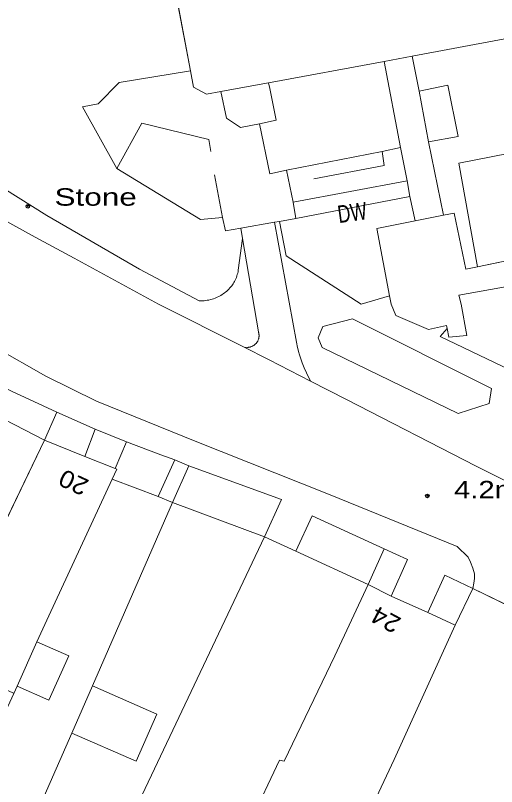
# Model space of a CAD drawing. Extents: x 528790 to 529292, y 179350 to 179856.
# Drawn here: x 529197.1 to 529238.4, y 179458.5 to 179524.8 of the extents above; entities that cross this region are included whole.
import ezdxf

# ---------------------------------------------------------------- set-up
doc = ezdxf.new("R2010")
doc.units = 0
doc.header["$LTSCALE"] = 0.6
doc.header["$PDMODE"] = 32
doc.header["$PDSIZE"] = 0.3
doc.layers.add('1', color=7, linetype='Continuous', lineweight=13)
doc.layers.add('2', color=7, linetype='Continuous', lineweight=13)
doc.layers.add('3', color=7, linetype='Continuous')
doc.layers.add('5', color=7, linetype='Continuous')

msp = doc.modelspace()

# ---------------------------------------------------------------- linework, layer by layer
at = {"layer": '1'}
for points in [[(529231.2, 179521.3), (529246.2, 179524.1), (529247.25, 179525.9), (529242.5, 179550.7), (529241.05, 179551.9), (529230.45, 179549.9), (529218.75, 179547.6), (529208.5, 179545.65), (529207.5, 179544.55), (529209.8, 179532.4), (529212.15, 179520.05), (529212.4, 179518.65), (529213.5, 179518.05), (529214.748, 179518.273), (529217.4, 179518.75), (529218.844, 179519.016), (529228.8, 179520.85)], [(529233.9, 179507.65), (529232.6, 179513.95), (529231.8, 179518.3), (529231.2, 179521.3), (529228.8, 179520.85), (529230.2, 179513.45), (529230.75, 179510.6), (529231, 179509.25), (529231.45, 179507.15)], [(529233.9, 179507.65), (529232.6, 179513.95), (529231.8, 179518.3), (529231.2, 179521.3), (529228.8, 179520.85), (529230.2, 179513.45), (529230.75, 179510.6), (529231, 179509.25), (529231.45, 179507.15)], [(529220.4, 179511.5), (529228.6, 179513.1), (529230.2, 179513.45), (529228.8, 179520.85), (529218.844, 179519.016), (529218.947, 179518.512), (529219.505, 179515.791), (529218.068, 179515.498), (529218.95, 179511.2)], [(529212.4, 179518.65), (529212.15, 179520.05), (529206, 179519.05), (529204.2, 179517.2), (529202.85, 179516.95), (529205.8, 179511.65), (529213, 179507.25), (529214.9, 179507.45), (529215.15, 179506.3), (529216.458, 179506.525), (529219.363, 179507.025), (529219.8, 179507.1), (529221.2, 179507.35), (529220.95, 179508.75), (529220.4, 179511.5), (529218.95, 179511.2), (529218.068, 179515.498), (529216.427, 179515.164), (529215.222, 179515.963), (529214.748, 179518.273), (529213.5, 179518.05)], [(529218.068, 179515.498), (529219.505, 179515.791), (529218.947, 179518.512), (529218.844, 179519.016), (529217.4, 179518.75), (529214.748, 179518.273), (529215.222, 179515.963), (529216.427, 179515.164)], [(529231.8, 179518.3), (529232.6, 179513.95), (529235.15, 179514.4), (529234.25, 179518.8)], [(529230.2, 179513.45), (529228.6, 179513.1), (529220.4, 179511.5), (529220.95, 179508.75), (529230.75, 179510.6)], [(529220.95, 179508.75), (529221.2, 179507.35), (529231, 179509.25), (529230.75, 179510.6)], [(529229.25, 179500.7), (529228.15, 179506.5), (529231.45, 179507.15), (529231, 179509.25), (529221.2, 179507.35), (529219.8, 179507.1), (529220.35, 179504.15), (529226.8, 179500)], [(529239.85, 179501.6), (529245.8, 179502.7), (529254.5, 179504.3), (529254.25, 179506.6), (529254.2, 179506.8), (529236.8, 179503.2), (529235.8, 179503), (529234.8, 179507.8), (529233.9, 179507.65), (529231.45, 179507.15), (529228.15, 179506.5), (529229.25, 179500.7), (529229.4, 179500), (529229.8, 179499), (529232.6, 179497.8), (529234.15, 179498.15), (529234.2, 179497.9), (529234.35, 179497.15), (529235.9, 179497.3), (529235.4, 179500), (529235.2, 179500.75)], [(529221.339, 179496.276), (529221.24, 179496.735), (529219.363, 179507.025), (529216.458, 179506.525), (529216.613, 179505.617), (529217.466, 179500.617), (529217.98, 179497.602), (529217.993, 179497.561), (529218.004, 179497.519), (529218.014, 179497.477), (529218.021, 179497.434), (529218.026, 179497.392), (529218.03, 179497.349), (529218.032, 179497.306), (529218.032, 179497.262), (529218.03, 179497.219), (529218.026, 179497.176), (529218.021, 179497.133), (529218.014, 179497.091), (529218.005, 179497.049), (529217.994, 179497.007), (529217.982, 179496.965), (529217.968, 179496.925), (529217.952, 179496.885), (529217.935, 179496.845), (529217.915, 179496.807), (529217.894, 179496.769), (529217.851, 179496.701), (529217.825, 179496.667), (529217.798, 179496.633), (529217.77, 179496.601), (529217.74, 179496.57), (529217.708, 179496.541), (529217.676, 179496.512), (529217.642, 179496.486), (529217.607, 179496.46), (529217.571, 179496.436), (529217.534, 179496.414), (529217.496, 179496.393), (529217.458, 179496.374), (529217.418, 179496.356), (529217.378, 179496.34), (529217.338, 179496.326), (529217.296, 179496.313), (529217.255, 179496.302), (529217.213, 179496.293), (529217.17, 179496.286), (529217.127, 179496.28), (529217.084, 179496.277), (529217.041, 179496.275), (529216.757, 179496.282), (529218.8, 179495.249), (529218.899, 179495.199), (529222.455, 179493.382), (529222.103, 179494.075), (529221.913, 179494.505), (529221.742, 179494.942), (529221.486, 179495.729), (529221.456, 179495.821)], [(529237.822, 179491.436), (529238.016, 179492.752), (529226.061, 179498.719), (529223.509, 179498.072), (529223.103, 179497.099), (529223.457, 179496.273), (529235.133, 179490.579)], [(529223.457, 179496.273), (529223.103, 179497.099), (529223.509, 179498.072), (529226.061, 179498.719), (529238.016, 179492.752), (529237.822, 179491.436), (529235.133, 179490.579)], [(529199.6, 179488.3), (529200.65, 179490.7), (529196.75, 179492.5), (529193.25, 179494.35), (529192, 179492.15), (529194.4, 179490.95)], [(529199.6, 179488.3), (529194.4, 179490.95), (529192, 179492.15), (529186.4, 179481.4), (529186.7, 179481.15), (529179.8, 179465.45), (529180.6, 179465.05), (529187, 179462.1), (529187.184, 179462.499), (529180.39, 179465.646), (529181.035, 179467.038), (529187.829, 179463.891), (529189.25, 179466.85)], [(529203.05, 179486.9), (529203.95, 179489.25), (529200.65, 179490.7), (529199.6, 179488.3)], [(529203.95, 179489.25), (529203.05, 179486.9), (529205.65, 179485.85), (529206.65, 179488.15)], [(529198.94, 179470.979), (529199.95, 179473.2), (529205.4, 179484.95), (529205.8, 179485.8), (529205.65, 179485.85), (529203.05, 179486.9), (529199.6, 179488.3), (529189.25, 179466.85), (529191.02, 179466.027), (529192.267, 179468.708), (529196.924, 179466.543), (529196.947, 179466.532), (529197.23, 179467.164)], [(529209.35, 179483.45), (529210.8, 179486.6), (529209.6, 179487.05), (529206.65, 179488.15), (529205.65, 179485.85), (529205.8, 179485.8), (529205.4, 179484.95)], [(529212, 179486.1), (529210.8, 179486.6), (529209.35, 179483.45), (529210.6, 179482.95)], [(529218.5, 179480), (529219.95, 179483.2), (529212, 179486.1), (529210.6, 179482.95)], [(529203.704, 179467.191), (529210.6, 179482.95), (529209.35, 179483.45), (529205.4, 179484.95), (529199.95, 179473.2), (529198.94, 179470.979), (529201.672, 179469.755), (529199.962, 179465.94), (529197.23, 179467.164), (529196.947, 179466.532), (529195.7, 179463.85), (529193, 179458.25), (529197.8, 179456.05), (529199.05, 179456.55), (529199.55, 179457.7), (529201.924, 179463.125)], [(529218.5, 179480), (529210.6, 179482.95), (529203.704, 179467.191), (529209.252, 179464.762), (529207.472, 179460.696), (529201.924, 179463.125), (529199.55, 179457.7), (529206, 179454.7), (529206.4, 179454.5)], [(529227.4, 179475.9), (529228.8, 179478.95), (529222.6, 179481.8), (529221.2, 179478.75)], [(529223.465, 179467.493), (529224.55, 179469.75), (529227.4, 179475.9), (529221.2, 179478.75), (529218.5, 179480), (529206.4, 179454.5), (529206, 179454.7), (529205.4, 179453.6), (529198.8, 179439.6), (529207.5, 179435.5), (529213.6, 179448.6), (529212.6, 179449.1), (529212.15, 179448.1), (529207.7, 179450.1), (529208.6, 179452.05), (529214, 179449.5), (529214.4, 179450.4), (529214.8, 179450.25), (529219.8, 179460.8), (529220.2, 179460.7)], [(529229.4, 179474.9), (529230.8, 179478.05), (529228.8, 179478.95), (529227.4, 179475.9)], [(529236.4, 179475.55), (529234, 179476.7), (529232.55, 179473.5), (529234.9, 179472.4)], [(529229.655, 179460.856), (529234.9, 179472.4), (529232.55, 179473.5), (529229.4, 179474.9), (529227.4, 179475.9), (529224.55, 179469.75), (529223.465, 179467.493), (529220.2, 179460.7), (529219.8, 179460.8), (529214.8, 179450.25), (529214.4, 179450.4), (529214, 179449.5), (529220.5, 179446.5), (529222.05, 179445.8), (529225.703, 179453.506), (529226.15, 179454.45), (529227.5, 179457.3), (529227.887, 179457.117), (529227.929, 179457.205), (529228.098, 179457.563)], [(529197.23, 179467.164), (529199.962, 179465.94), (529201.672, 179469.755), (529198.94, 179470.979)], [(529201.924, 179463.125), (529207.472, 179460.696), (529209.252, 179464.762), (529203.704, 179467.191)]]:
    msp.add_lwpolyline(points, close=True, dxfattribs=at)
for points in [[(529139.7, 179540.9), (529161.75, 179521.5), (529166.4, 179517.55), (529172.2, 179512.8), (529176.6, 179509.45), (529180.15, 179506.8), (529184.9, 179503.45), (529189.7, 179500), (529191.5, 179498.65), (529195.35, 179496.25), (529199.7, 179493.8), (529204.05, 179491.65), (529212.55, 179488.2), (529224, 179483.65), (529235.05, 179479.15), (529236, 179478.25), (529236.2, 179477.8), (529236.4, 179477.3), (529236.55, 179476.8), (529236.55, 179476.4), (529236.5, 179476), (529236.4, 179475.55), (529240, 179473.8)], [(529232.55, 179473.5), (529234, 179476.7), (529236.4, 179475.55), (529236.5, 179476), (529236.55, 179476.4), (529236.55, 179476.8), (529236.4, 179477.3), (529236.2, 179477.8), (529236, 179478.25), (529235.05, 179479.15), (529224, 179483.65), (529212.55, 179488.2), (529204.05, 179491.65), (529199.7, 179493.8), (529195.35, 179496.25), (529191.5, 179498.65), (529189.7, 179500), (529184.9, 179503.45), (529180.15, 179506.8), (529176.6, 179509.45), (529172.2, 179512.8), (529166.4, 179517.55), (529161.75, 179521.5), (529139.7, 179540.9)], [(529192.6, 179512.1), (529199.8, 179507.6), (529207.75, 179503), (529212.882, 179500.275), (529213.022, 179500.272), (529213.162, 179500.275), (529213.302, 179500.284), (529213.441, 179500.299), (529213.58, 179500.319), (529213.718, 179500.345), (529213.854, 179500.377), (529213.989, 179500.415), (529214.123, 179500.457), (529214.254, 179500.506), (529214.383, 179500.56), (529214.63, 179500.681), (529214.74, 179500.743), (529214.848, 179500.809), (529214.954, 179500.879), (529215.057, 179500.953), (529215.157, 179501.03), (529215.254, 179501.112), (529215.347, 179501.197), (529215.438, 179501.285), (529215.524, 179501.377), (529215.606, 179501.473), (529215.685, 179501.572), (529215.795, 179501.73), (529215.862, 179501.837), (529215.924, 179501.947), (529215.981, 179502.06), (529216.034, 179502.175), (529216.082, 179502.292), (529216.125, 179502.411), (529216.163, 179502.531), (529216.196, 179502.654), (529216.224, 179502.777), (529216.246, 179502.901), (529216.613, 179505.617), (529216.458, 179506.525), (529215.15, 179506.3), (529214.9, 179507.45), (529213, 179507.25), (529205.8, 179511.65), (529202.85, 179516.95), (529204.2, 179517.2), (529206, 179519.05), (529212.15, 179520.05), (529209.8, 179532.4)], [(529246.643, 179481.097), (529236.7, 179486.05), (529225.55, 179491.8), (529222.455, 179493.382), (529218.899, 179495.199), (529218.8, 179495.249), (529216.757, 179496.282), (529209.4, 179500), (529202.15, 179503.95), (529198.8, 179505.75), (529195.5, 179507.55), (529192.2, 179509.45), (529183.15, 179515.8), (529178.6, 179519.25), (529174.15, 179522.75), (529170.7, 179525.6)], [(529246.2, 179524.1), (529231.2, 179521.3), (529231.8, 179518.3), (529234.25, 179518.8), (529235.15, 179514.4), (529232.6, 179513.95), (529233.9, 179507.65), (529234.8, 179507.8), (529235.8, 179503), (529236.8, 179503.2), (529235.2, 179512.1), (529248.2, 179514.65)], [(529248.2, 179514.65), (529235.2, 179512.1), (529236.8, 179503.2), (529254.2, 179506.8)], [(529215.347, 179501.197), (529215.254, 179501.112), (529215.157, 179501.03), (529215.057, 179500.953), (529214.954, 179500.879), (529214.848, 179500.809), (529214.74, 179500.743), (529214.63, 179500.681), (529214.383, 179500.56), (529214.254, 179500.506), (529214.123, 179500.457), (529213.989, 179500.415), (529213.854, 179500.377), (529213.718, 179500.345), (529213.58, 179500.319), (529213.441, 179500.299), (529213.302, 179500.284), (529213.162, 179500.275), (529213.022, 179500.272), (529212.882, 179500.275), (529207.75, 179503), (529199.8, 179507.6), (529192.6, 179512.1)], [(529195.5, 179507.55), (529198.8, 179505.75), (529202.15, 179503.95), (529209.4, 179500), (529216.757, 179496.282), (529217.041, 179496.275), (529217.084, 179496.277), (529217.127, 179496.28), (529217.17, 179496.286), (529217.213, 179496.293), (529217.255, 179496.302), (529217.296, 179496.313), (529217.338, 179496.326), (529217.378, 179496.34), (529217.418, 179496.356), (529217.458, 179496.374), (529217.496, 179496.393), (529217.534, 179496.414), (529217.571, 179496.436), (529217.607, 179496.46), (529217.642, 179496.486), (529217.676, 179496.512), (529217.708, 179496.541), (529217.74, 179496.57), (529217.77, 179496.601), (529217.798, 179496.633), (529217.825, 179496.667), (529217.851, 179496.701), (529217.894, 179496.769), (529217.915, 179496.807), (529217.935, 179496.845), (529217.952, 179496.885), (529217.968, 179496.925), (529217.982, 179496.965), (529217.994, 179497.007), (529218.005, 179497.049), (529218.014, 179497.091), (529218.021, 179497.133), (529218.026, 179497.176), (529218.03, 179497.219), (529218.032, 179497.262), (529218.032, 179497.306), (529218.03, 179497.349), (529218.026, 179497.392), (529218.021, 179497.434), (529218.014, 179497.477), (529218.004, 179497.519), (529217.993, 179497.561), (529217.98, 179497.602), (529217.466, 179500.617), (529216.613, 179505.617), (529216.246, 179502.901), (529216.224, 179502.777), (529216.196, 179502.654), (529216.163, 179502.531), (529216.125, 179502.411), (529216.082, 179502.292), (529216.034, 179502.175), (529215.981, 179502.06), (529215.924, 179501.947), (529215.862, 179501.837), (529215.795, 179501.73), (529215.685, 179501.572), (529215.606, 179501.473), (529215.524, 179501.377), (529215.438, 179501.285), (529215.347, 179501.197)], [(529259, 179485.05), (529233.6, 179497.2), (529234.2, 179497.9), (529234.15, 179498.15), (529232.6, 179497.8), (529229.8, 179499), (529229.4, 179500), (529229.25, 179500.7), (529226.8, 179500), (529220.35, 179504.15), (529219.8, 179507.1), (529219.363, 179507.025), (529221.24, 179496.735), (529221.339, 179496.276), (529221.456, 179495.821), (529221.486, 179495.729), (529221.742, 179494.942), (529221.913, 179494.505), (529222.103, 179494.075), (529222.455, 179493.382), (529225.55, 179491.8), (529236.7, 179486.05), (529246.643, 179481.097)], [(529239.85, 179501.6), (529235.2, 179500.75), (529235.4, 179500), (529235.9, 179497.3), (529234.35, 179497.15), (529234.2, 179497.9), (529233.6, 179497.2), (529259, 179485.05)], [(529196.75, 179492.5), (529200.65, 179490.7), (529203.95, 179489.25), (529206.65, 179488.15), (529209.6, 179487.05), (529210.8, 179486.6), (529212, 179486.1), (529219.95, 179483.2), (529218.5, 179480), (529221.2, 179478.75), (529222.6, 179481.8), (529228.8, 179478.95), (529230.8, 179478.05), (529229.4, 179474.9), (529232.55, 179473.5)], [(529255.002, 179452.549), (529259, 179460.75), (529259.95, 179462.7), (529259.15, 179464.5), (529246.844, 179470.476), (529240, 179473.8), (529236.4, 179475.55), (529234.9, 179472.4), (529229.655, 179460.856), (529228.098, 179457.563)]]:
    msp.add_lwpolyline(points, dxfattribs=at)
at = {"layer": '2'}
for p, q in [((529212.15, 179520.05), (529209.8, 179532.4)), ((529231.2, 179521.3), (529228.8, 179520.85)), ((529231.2, 179521.3), (529231.8, 179518.3)), ((529228.8, 179520.85), (529218.844, 179519.016)), ((529230.2, 179513.45), (529228.8, 179520.85)), ((529231.8, 179518.3), (529232.6, 179513.95)), ((529202.85, 179516.95), (529205.8, 179511.65)), ((529232.6, 179513.95), (529233.9, 179507.65)), ((529228.6, 179513.1), (529230.2, 179513.45)), ((529230.2, 179513.45), (529230.75, 179510.6)), ((529220.4, 179511.5), (529228.6, 179513.1)), ((529220.4, 179511.5), (529220.95, 179508.75)), ((529214.2, 179511.1), (529214.9, 179507.45)), ((529230.75, 179510.6), (529220.95, 179508.75)), ((529231, 179509.25), (529230.75, 179510.6)), ((529231, 179509.25), (529221.2, 179507.35)), ((529231, 179509.25), (529231.45, 179507.15)), ((529220.95, 179508.75), (529221.2, 179507.35)), ((529221.2, 179507.35), (529219.8, 179507.1)), ((529231.45, 179507.15), (529233.9, 179507.65)), ((529216.458, 179506.525), (529219.363, 179507.025)), ((529216.458, 179506.525), (529216.613, 179505.617)), ((529219.363, 179507.025), (529219.8, 179507.1)), ((529236.8, 179503.2), (529254.2, 179506.8)), ((529200.65, 179490.7), (529199.6, 179488.3)), ((529200.65, 179490.7), (529203.95, 179489.25)), ((529203.95, 179489.25), (529203.05, 179486.9)), ((529203.95, 179489.25), (529206.65, 179488.15)), ((529199.6, 179488.3), (529189.25, 179466.85)), ((529199.6, 179488.3), (529203.05, 179486.9)), ((529206.65, 179488.15), (529205.65, 179485.85)), ((529203.05, 179486.9), (529205.65, 179485.85)), ((529210.8, 179486.6), (529209.35, 179483.45)), ((529212, 179486.1), (529210.6, 179482.95)), ((529210.8, 179486.6), (529212, 179486.1)), ((529205.4, 179484.95), (529209.35, 179483.45)), ((529209.35, 179483.45), (529210.6, 179482.95)), ((529210.6, 179482.95), (529203.704, 179467.191)), ((529210.6, 179482.95), (529218.5, 179480)), ((529218.5, 179480), (529221.2, 179478.75)), ((529221.2, 179478.75), (529227.4, 179475.9)), ((529228.8, 179478.95), (529227.4, 179475.9)), ((529227.4, 179475.9), (529229.4, 179474.9)), ((529236.4, 179475.55), (529234.9, 179472.4)), ((529236.4, 179475.55), (529240, 179473.8)), ((529229.4, 179474.9), (529232.55, 179473.5)), ((529232.55, 179473.5), (529234.9, 179472.4)), ((529197.23, 179467.164), (529198.94, 179470.979)), ((529197.23, 179467.164), (529196.947, 179466.532)), ((529201.924, 179463.125), (529203.704, 179467.191)), ((529201.924, 179463.125), (529199.55, 179457.7))]:
    msp.add_line(p, q, dxfattribs=at)
for points in [[(529230.45, 179549.9), (529241.05, 179551.9), (529242.5, 179550.7), (529247.25, 179525.9), (529246.2, 179524.1), (529231.2, 179521.3)], [(529216.757, 179496.282), (529209.4, 179500), (529202.15, 179503.95), (529198.8, 179505.75), (529195.5, 179507.55), (529192.2, 179509.45), (529183.15, 179515.8), (529178.6, 179519.25), (529174.15, 179522.75), (529170.7, 179525.6), (529167.35, 179528.55), (529164.05, 179531.6), (529160.95, 179534.9), (529159.4, 179536.65), (529156, 179541.5), (529155.5, 179542.2), (529154.95, 179542.9), (529154.4, 179543.65), (529154, 179544.4), (529153.6, 179545.7), (529153.4, 179546.3), (529153.38, 179546.67)], [(529138, 179542.15), (529139.7, 179540.9), (529161.75, 179521.5), (529166.4, 179517.55), (529172.2, 179512.8), (529176.6, 179509.45), (529180.15, 179506.8), (529184.9, 179503.45), (529189.7, 179500), (529191.5, 179498.65), (529195.35, 179496.25), (529199.7, 179493.8), (529204.05, 179491.65), (529212.55, 179488.2), (529224, 179483.65), (529235.05, 179479.15), (529236, 179478.25), (529236.2, 179477.8), (529236.4, 179477.3), (529236.55, 179476.8), (529236.55, 179476.4), (529236.5, 179476), (529236.4, 179475.55)], [(529212.15, 179520.05), (529206, 179519.05), (529204.2, 179517.2), (529202.85, 179516.95)], [(529214.748, 179518.273), (529213.5, 179518.05), (529212.4, 179518.65), (529212.15, 179520.05)], [(529218.844, 179519.016), (529217.4, 179518.75), (529214.748, 179518.273)], [(529218.844, 179519.016), (529218.947, 179518.512), (529219.505, 179515.791), (529218.068, 179515.498)], [(529232.6, 179513.95), (529235.15, 179514.4), (529234.25, 179518.8), (529231.8, 179518.3)], [(529218.068, 179515.498), (529216.427, 179515.164), (529215.222, 179515.963), (529214.748, 179518.273)], [(529213.9, 179513.1), (529213.7, 179514.15), (529207.95, 179515.55), (529205.8, 179511.65)], [(529218.068, 179515.498), (529218.95, 179511.2), (529220.4, 179511.5)], [(529236.8, 179503.2), (529235.2, 179512.1), (529248.2, 179514.65)], [(529228.6, 179513.1), (529228.8, 179511.9), (529222.75, 179510.75)], [(529216.613, 179505.617), (529216.246, 179502.901), (529216.224, 179502.777), (529216.196, 179502.654), (529216.163, 179502.531), (529216.125, 179502.411), (529216.082, 179502.292), (529216.034, 179502.175), (529215.981, 179502.06), (529215.924, 179501.947), (529215.862, 179501.837), (529215.795, 179501.73), (529215.685, 179501.572), (529215.606, 179501.473), (529215.524, 179501.377), (529215.438, 179501.285), (529215.347, 179501.197), (529215.254, 179501.112), (529215.157, 179501.03), (529215.057, 179500.953), (529214.954, 179500.879), (529214.848, 179500.809), (529214.74, 179500.743), (529214.63, 179500.681), (529214.383, 179500.56), (529214.254, 179500.506), (529214.123, 179500.457), (529213.989, 179500.415), (529213.854, 179500.377), (529213.718, 179500.345), (529213.58, 179500.319), (529213.441, 179500.299), (529213.302, 179500.284), (529213.162, 179500.275), (529213.022, 179500.272), (529212.882, 179500.275), (529207.75, 179503), (529199.8, 179507.6), (529192.6, 179512.1)], [(529205.8, 179511.65), (529213, 179507.25), (529214.9, 179507.45)], [(529214.9, 179507.45), (529215.15, 179506.3), (529216.458, 179506.525)], [(529233.9, 179507.65), (529234.8, 179507.8), (529235.8, 179503), (529236.8, 179503.2)], [(529219.363, 179507.025), (529221.24, 179496.735), (529221.339, 179496.276), (529221.456, 179495.821), (529221.486, 179495.729), (529221.742, 179494.942), (529221.913, 179494.505), (529222.103, 179494.075), (529222.455, 179493.382)], [(529219.8, 179507.1), (529220.35, 179504.15), (529226.8, 179500), (529229.25, 179500.7)], [(529229.25, 179500.7), (529228.15, 179506.5), (529231.45, 179507.15)], [(529216.613, 179505.617), (529217.466, 179500.617), (529217.98, 179497.602), (529217.993, 179497.561), (529218.004, 179497.519), (529218.014, 179497.477), (529218.021, 179497.434), (529218.026, 179497.392), (529218.03, 179497.349), (529218.032, 179497.306), (529218.032, 179497.262), (529218.03, 179497.219), (529218.026, 179497.176), (529218.021, 179497.133), (529218.014, 179497.091), (529218.005, 179497.049), (529217.994, 179497.007), (529217.982, 179496.965), (529217.968, 179496.925), (529217.952, 179496.885), (529217.935, 179496.845), (529217.915, 179496.807), (529217.894, 179496.769), (529217.851, 179496.701), (529217.825, 179496.667), (529217.798, 179496.633), (529217.77, 179496.601), (529217.74, 179496.57), (529217.708, 179496.541), (529217.676, 179496.512), (529217.642, 179496.486), (529217.607, 179496.46), (529217.571, 179496.436), (529217.534, 179496.414), (529217.496, 179496.393), (529217.458, 179496.374), (529217.418, 179496.356), (529217.378, 179496.34), (529217.338, 179496.326), (529217.296, 179496.313), (529217.255, 179496.302), (529217.213, 179496.293), (529217.17, 179496.286), (529217.127, 179496.28), (529217.084, 179496.277), (529217.041, 179496.275), (529216.757, 179496.282)], [(529239.85, 179501.6), (529235.2, 179500.75), (529235.4, 179500), (529235.9, 179497.3), (529234.35, 179497.15), (529234.2, 179497.9)], [(529234.2, 179497.9), (529234.15, 179498.15), (529232.6, 179497.8), (529229.8, 179499), (529229.4, 179500), (529229.25, 179500.7)], [(529262.63, 179485.003), (529261.15, 179485.9), (529261, 179485.6), (529259, 179485.05), (529233.6, 179497.2), (529234.2, 179497.9)], [(529222.455, 179493.382), (529218.899, 179495.199), (529218.8, 179495.249), (529216.757, 179496.282)], [(529193.25, 179494.35), (529196.75, 179492.5), (529200.65, 179490.7)], [(529222.455, 179493.382), (529225.55, 179491.8), (529236.7, 179486.05), (529246.643, 179481.097)], [(529192, 179492.15), (529194.4, 179490.95), (529199.6, 179488.3)], [(529206.65, 179488.15), (529209.6, 179487.05), (529210.8, 179486.6)], [(529212, 179486.1), (529219.95, 179483.2), (529218.5, 179480)], [(529205.65, 179485.85), (529205.8, 179485.8), (529205.4, 179484.95)], [(529205.4, 179484.95), (529199.95, 179473.2), (529198.94, 179470.979)], [(529228.8, 179478.95), (529222.6, 179481.8), (529221.2, 179478.75)], [(529218.5, 179480), (529206.4, 179454.5), (529206, 179454.7)], [(529229.4, 179474.9), (529230.8, 179478.05), (529228.8, 179478.95)], [(529232.55, 179473.5), (529234, 179476.7), (529236.4, 179475.55)], [(529227.4, 179475.9), (529224.55, 179469.75), (529223.465, 179467.493), (529220.2, 179460.7), (529219.8, 179460.8), (529214.8, 179450.25), (529214.4, 179450.4), (529214, 179449.5)], [(529234.9, 179472.4), (529229.655, 179460.856), (529228.098, 179457.563), (529227.929, 179457.205), (529227.887, 179457.117), (529227.5, 179457.3), (529226.15, 179454.45), (529225.703, 179453.506), (529222.05, 179445.8)], [(529198.94, 179470.979), (529201.672, 179469.755), (529199.962, 179465.94), (529197.23, 179467.164)], [(529203.704, 179467.191), (529209.252, 179464.762), (529207.472, 179460.696), (529201.924, 179463.125)]]:
    msp.add_lwpolyline(points, dxfattribs=at)
msp.add_lwpolyline([(529235.133, 179490.579), (529223.457, 179496.273), (529223.103, 179497.099), (529223.509, 179498.072), (529226.061, 179498.719), (529238.016, 179492.752), (529237.822, 179491.436)], close=True, dxfattribs=at)
at = {"layer": '3'}
for p in [(529198.15, 179508.4), (529232.5, 179483.5)]:
    msp.add_point(p, dxfattribs=at)

# ---------------------------------------------------------------- texts
at = {"layer": '5'}
for s, width, p in [('Stone', 1.35, (529200.45, 179508.45)), ('4.2m', 1.25, (529234.8, 179483.3))]:
    msp.add_text(s, height=1.5, dxfattribs=dict(at, width=width)).set_placement(p)
for s, rotation, width, p in [('DW', 8, 0.75, (529224.9, 179506.95)), ('20', 155, 1.1, (529203.51, 179484.82)), ('24', 152, 1.1, (529230.35, 179472.95))]:
    msp.add_text(s, height=1.5, rotation=rotation, dxfattribs=dict(at, width=width)).set_placement(p)

doc.saveas('drawing.dxf')
